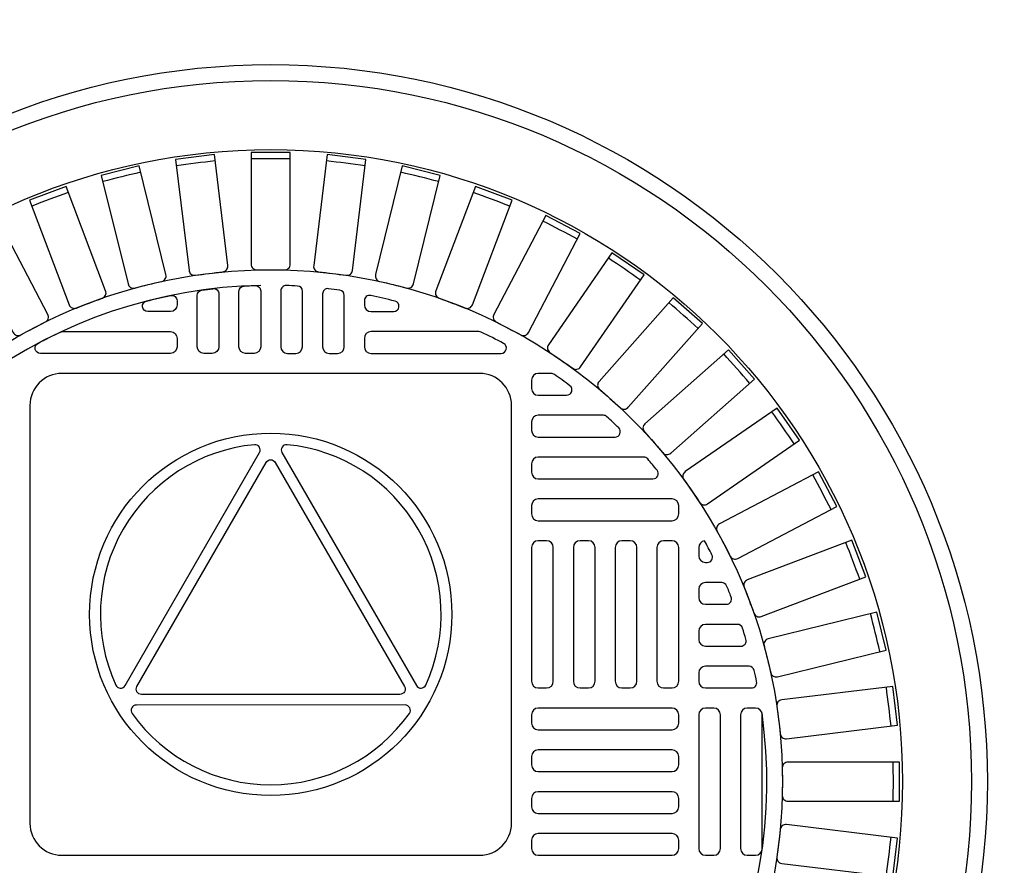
# Model space of a CAD drawing. Extents: x -285 to 5863, y 308 to 3178.
# Tile 484 of 622: x 1997 to 2008, y 1464 to 1474. Entities that reach past the tile are written whole.
import ezdxf

# ---------------------------------------------------------------- set-up
doc = ezdxf.new("R2010")
doc.units = 0
doc.header["$MEASUREMENT"] = 0
doc.header["$PDSIZE"] = 1
doc.layers.get('DEFPOINTS').update_dxf_attribs({"linetype": 'CONTINUOUS'})
for name, color, linetype in [('DIM', 3, 'CONTINUOUS'), ('MONITOR-WELL-COVER', 2, 'CONTINUOUS'), ('MONITOR-WELL-COVER-HATCH', 252, 'CONTINUOUS'), ('TANK-SLOPE', 3, 'CONTINUOUS')]:
    doc.layers.add(name, color=color, linetype=linetype)
doc.styles.add('SIMPLEX', font='simplex')
doc.dimstyles.new('DIM64', dxfattribs={"dimscale": 64, "dimtxt": 0.09375, "dimasz": 0.09375, "dimexe": 0.0625, "dimexo": 0.0625, "dimgap": 0.046875, "dimtad": 1, "dimdec": 4, "dimzin": 3, "dimdsep": 46, "dimlunit": 4, "dimtxsty": 'SIMPLEX', "dimcen": 0, "dimclrd": 256, "dimclre": 256, "dimclrt": 256, "dimadec": 0, "dimazin": 0, "dimtfac": 1, "dimtdec": 4, "dimtmove": 0, "dimatfit": 3, "dimfxl": 1, "dimfrac": 2, "dimtolj": 1, "dimtzin": 0, "dimarcsym": 0})

# ---------------------------------------------------------------- blocks, each defined once
blk = doc.blocks.new('*D28')
at = {"layer": 'DEFPOINTS', "color": 0, "transparency": 16777216}
for p in [(2031.773, 1527.018), (2031.773, 1497.018), (1970.378, 1402.364)]:
    blk.add_point(p, dxfattribs=at)
at = {"layer": 'DIM', "lineweight": -2, "transparency": 16777216}
for p, q in [((1970.378, 1406.364), (1970.378, 1531.018)), ((2031.773, 1501.018), (2031.773, 1531.018)), ((1976.378, 1527.018), (2025.773, 1527.018))]:
    blk.add_line(p, q, dxfattribs=at)
at = {"layer": 'DIM', "transparency": 16777216}
for points in [[(1976.378, 1528.018), (1976.378, 1526.018), (1970.378, 1527.018)], [(2025.773, 1528.018), (2025.773, 1526.018), (2031.773, 1527.018)]]:
    blk.add_solid(points, dxfattribs=at)
at = {"layer": 'DIM', "transparency": 16777216, "insert": (2001.075, 1534.59), "char_height": 6, "attachment_point": 5, "style": 'SIMPLEX'}
blk.add_mtext('\\A1;5\'-1 3/8"', dxfattribs=at)
blk = doc.blocks.new('*D32')
at = {"layer": 'DEFPOINTS', "color": 0, "transparency": 16777216}
for p in [(2031.779, 1497.018), (2061.779, 1497.018), (1982.378, 1461.018)]:
    blk.add_point(p, dxfattribs=at)
at = {"layer": 'DIM', "lineweight": -2, "transparency": 16777216}
for p, q in [((2035.779, 1497.018), (2065.779, 1497.018)), ((2061.779, 1467.018), (2061.779, 1491.018)), ((1986.378, 1461.018), (2065.779, 1461.018))]:
    blk.add_line(p, q, dxfattribs=at)
at = {"layer": 'DIM', "transparency": 16777216}
for points in [[(2060.779, 1491.018), (2062.779, 1491.018), (2061.779, 1497.018)], [(2060.779, 1467.018), (2062.779, 1467.018), (2061.779, 1461.018)]]:
    blk.add_solid(points, dxfattribs=at)
at = {"layer": 'DIM', "transparency": 16777216, "insert": (2055.207, 1479.018), "char_height": 6, "attachment_point": 5, "rotation": 90, "style": 'SIMPLEX'}
blk.add_mtext('\\A1;3\'-0"', dxfattribs=at)

msp = doc.modelspace()

# ---------------------------------------------------------------- linework, layer by layer
at = {"layer": 'MONITOR-WELL-COVER', "color": 2}
for points in [[(1997.31289, 1469.82154, 0.41421356), (1996.93789, 1469.44654), (1996.93789, 1464.52725, 0.41421356), (1997.31289, 1464.15225), (2002.23218, 1464.15225, 0.41421356), (2002.60718, 1464.52725), (2002.60718, 1469.44654, 0.41421356), (2002.23218, 1469.82154)], [(1998.05837, 1466.14926), (1999.64026, 1468.89019, 0.60977257), (1999.58013, 1468.98364, 0.51509157), (1997.94737, 1466.15456, 0.60977257)], [(2001.598, 1466.15522, 0.5150917), (1999.96422, 1468.98371, 0.6097725), (1999.90413, 1468.89023), (2001.48701, 1466.14987, 0.6097725)], [(2001.34784, 1466.13941, -0.57736514), (2001.29373, 1466.04565), (1998.25057, 1466.0451, -0.57736506), (1998.19643, 1466.13884), (1999.71754, 1468.7743, -0.5773206), (1999.82579, 1468.77432)], [(1998.14008, 1465.8211, 0.51479584), (2001.40542, 1465.82169, 0.60993291), (2001.35453, 1465.92049), (1998.19093, 1465.91992, 0.60993291)]]:
    msp.add_lwpolyline(points, format="xyb", close=True, dxfattribs=at)
at = {"layer": 'MONITOR-WELL-COVER', "color": 4}
msp.add_circle((1999.77254, 1465.01839), 8.4375, dxfattribs=at)
at = {"layer": 'MONITOR-WELL-COVER', "color": 1}
msp.add_circle((1999.77254, 1465.01839), 8.25, dxfattribs=at)
at = {"layer": 'MONITOR-WELL-COVER', "color": 2}
for centre, radius in [((1999.77254, 1465.01839), 7.4375), ((1999.77254, 1466.9869), 2.13227)]:
    msp.add_circle(centre, radius, dxfattribs=at)
at = {"layer": 'MONITOR-WELL-COVER-HATCH', "linetype": 'Continuous'}
for p, q in [((2004.81191, 1467.67587), (2004.81191, 1467.67587)), ((2004.89065, 1467.36091), (2004.89065, 1467.36091)), ((2004.81191, 1467.18375), (2004.81191, 1467.18375))]:
    msp.add_line(p, q, dxfattribs=at)
for points in [[(1999.60878, 1471.04121, -0.00491171), (1999.9363, 1471.04121, 0.41709369), (2000.0027, 1471.10697), (2000.0027, 1472.42301), (1999.54237, 1472.42301), (1999.54237, 1471.10697, 0.41709369), (1999.60878, 1471.04121)], [(1998.884, 1470.97756, -0.00491171), (1999.20913, 1471.01704, 0.41709369), (1999.26713, 1471.09032), (1999.1085, 1472.39677), (1998.65152, 1472.34128), (1998.81015, 1471.03483, 0.41709369), (1998.884, 1470.97756)], [(2000.33594, 1471.01704, -0.00491171), (2000.66107, 1470.97756, 0.41709369), (2000.73492, 1471.03483), (2000.89355, 1472.34128), (2000.43658, 1472.39677), (2000.27795, 1471.09032, 0.41709369), (2000.33594, 1471.01704)], [(1998.17218, 1470.82701, -0.00491171), (1998.49018, 1470.90539, 0.41709369), (1998.53892, 1470.98513), (1998.22397, 1472.26293), (1997.77702, 1472.15276), (1998.09197, 1470.87496, 0.41709369), (1998.17218, 1470.82701)], [(2001.05489, 1470.90539, -0.00491171), (2001.37289, 1470.82701, 0.41709369), (2001.45311, 1470.87496), (2001.76806, 1472.15276), (2001.3211, 1472.26293), (2001.00615, 1470.98513, 0.41709369), (2001.05489, 1470.90539)], [(1997.4837, 1470.59175, -0.00491171), (1997.78993, 1470.70789, 0.41709369), (1997.82871, 1470.79293), (1997.36203, 1472.02345), (1996.93161, 1471.86021), (1997.39829, 1470.62969, 0.41709369), (1997.4837, 1470.59175)], [(2001.75514, 1470.70789, -0.00491171), (2002.06137, 1470.59175, 0.41709369), (2002.14679, 1470.62969), (2002.61346, 1471.86021), (2002.18304, 1472.02345), (2001.71637, 1470.79293, 0.41709369), (2001.75514, 1470.70789)], [(1996.82859, 1470.27523, -0.00491171), (1997.1186, 1470.42743, 0.41709369), (1997.14684, 1470.51652), (1996.53524, 1471.68182), (1996.12764, 1471.46789), (1996.73923, 1470.30259, 0.41709369), (1996.82859, 1470.27523)], [(2002.42648, 1470.42743, -0.00491171), (2002.71648, 1470.27523, 0.41709369), (2002.80584, 1470.30259), (2003.41744, 1471.46789), (2003.00983, 1471.68182), (2002.39824, 1470.51652, 0.41709369), (2002.42648, 1470.42743)], [(2003.05912, 1470.0681, -0.00491171), (2003.32866, 1469.88205, 0.41709369), (2003.42067, 1469.89844), (2004.16826, 1470.98152), (2003.78942, 1471.24302), (2003.04182, 1470.15994, 0.41709369), (2003.05912, 1470.0681)], [(2003.64383, 1469.63513, -0.00491171), (2003.88898, 1469.41794, 0.41709369), (2003.98229, 1469.42313), (2004.85499, 1470.4082), (2004.51043, 1470.71346), (2003.63773, 1469.72838, 0.41709369), (2003.64383, 1469.63513)], [(2004.17209, 1469.13483, -0.00491171), (2004.38927, 1468.88968, 0.41709369), (2004.48253, 1468.88358), (2005.4676, 1469.75628), (2005.16235, 1470.10084), (2004.17727, 1469.22815, 0.41709369), (2004.17209, 1469.13483)], [(2004.63619, 1468.57451, -0.00491171), (2004.82224, 1468.30497, 0.41709369), (2004.91409, 1468.28767), (2005.99717, 1469.03527), (2005.73567, 1469.41412), (2004.65259, 1468.66652, 0.41709369), (2004.63619, 1468.57451)], [(2005.02938, 1467.96234, -0.00491171), (2005.18158, 1467.67233, 0.41709369), (2005.27067, 1467.64409), (2006.43597, 1468.25569), (2006.22204, 1468.66329), (2005.05674, 1468.0517, 0.41709369), (2005.02938, 1467.96234)], [(2005.3459, 1467.30723, -0.00491171), (2005.46204, 1467.001, 0.41709369), (2005.54707, 1466.96222), (2006.77759, 1467.4289), (2006.61436, 1467.85931), (2005.38384, 1467.39264, 0.41709369), (2005.3459, 1467.30723)], [(2005.58115, 1466.61875, -0.00491171), (2005.65953, 1466.30075, 0.41709369), (2005.73927, 1466.25201), (2007.01707, 1466.56696), (2006.90691, 1467.01391), (2005.62911, 1466.69896, 0.41709369), (2005.58115, 1466.61875)], [(2005.7317, 1465.90693, -0.00491171), (2005.77118, 1465.5818, 0.41709369), (2005.84446, 1465.5238), (2007.15091, 1465.68243), (2007.09543, 1466.13941), (2005.78898, 1465.98078, 0.41709369), (2005.7317, 1465.90693)], [(2005.79536, 1465.18215, -0.00491171), (2005.79536, 1464.85463, 0.41709369), (2005.86111, 1464.78823), (2007.17716, 1464.78823), (2007.17716, 1465.24856), (2005.86111, 1465.24856, 0.41709369), (2005.79536, 1465.18215)], [(2005.77118, 1464.45499, -0.00491171), (2005.7317, 1464.12986, 0.41709369), (2005.78898, 1464.05601), (2007.09543, 1463.89738), (2007.15091, 1464.35435), (2005.84446, 1464.51298, 0.41709369), (2005.77118, 1464.45499)]]:
    msp.add_lwpolyline(points, format="xyb", dxfattribs=at)
for points in [[(1999.1623, 1470.75732), (1999.1623, 1470.1365, -0.41421356), (1999.08356, 1470.05776), (1998.98514, 1470.05776, -0.41421356), (1998.9064, 1470.1365), (1998.9064, 1470.74045, -0.37391113), (1998.9602, 1470.80235, -0.00571073), (1999.09252, 1470.81939, -0.4488195)], [(1999.65443, 1470.79379), (1999.65443, 1470.1365, -0.41421356), (1999.57569, 1470.05776), (1999.47726, 1470.05776, -0.41421356), (1999.39852, 1470.1365), (1999.39852, 1470.78821, -0.39850223), (1999.45765, 1470.85062, -0.00566907), (1999.58997, 1470.85626, -0.42339996)], [(1999.89065, 1470.79379), (1999.89065, 1470.1365, 0.41421356), (1999.96939, 1470.05776), (2000.06781, 1470.05776, 0.41421356), (2000.14655, 1470.1365), (2000.14655, 1470.78821, 0.39850223), (2000.08742, 1470.85062, 0.00566907), (1999.9551, 1470.85626, 0.42339996)], [(2000.38277, 1470.75732), (2000.38277, 1470.1365, 0.41421356), (2000.46151, 1470.05776), (2000.55994, 1470.05776, 0.41421356), (2000.63868, 1470.1365), (2000.63868, 1470.74045, 0.37391113), (2000.58487, 1470.80235, 0.00571073), (2000.45255, 1470.81939, 0.4488195)], [(1998.67018, 1470.67798), (1998.67018, 1470.62863, -0.41421356), (1998.59144, 1470.54989), (1998.32511, 1470.54989, -0.88078983), (1998.30946, 1470.6729, -0.01255242), (1998.59508, 1470.7392, -0.47499675)], [(2000.8749, 1470.67798), (2000.8749, 1470.62863, 0.41421356), (2000.95364, 1470.54989), (2001.21996, 1470.54989, 0.88078983), (2001.23562, 1470.6729, 0.01255242), (2000.95, 1470.7392, 0.47499675)], [(1997.05983, 1470.05776, -0.78128622), (1997.03049, 1470.17545, -0.01267427), (1997.29534, 1470.30777, -0.10993883), (1997.32185, 1470.31367), (1998.59144, 1470.31367, -0.41421356), (1998.67018, 1470.23493), (1998.67018, 1470.1365, -0.41421356), (1998.59144, 1470.05776)], [(2002.48524, 1470.05776, 0.78128622), (2002.51458, 1470.17545, 0.01267427), (2002.24974, 1470.30777, 0.10993883), (2002.22323, 1470.31367), (2000.95364, 1470.31367, 0.41421356), (2000.8749, 1470.23493), (2000.8749, 1470.1365, 0.41421356), (2000.95364, 1470.05776)], [(2003.11192, 1469.81032, 0.15334179), (2003.07618, 1469.82154), (2002.92214, 1469.82154, 0.41421356), (2002.8434, 1469.7428), (2002.8434, 1469.64438, 0.41421356), (2002.92214, 1469.56564), (2003.25651, 1469.56564, 0.71935754), (2003.2942, 1469.678, 0.00964206)], [(2003.73126, 1469.31287, 0.18836628), (2003.6889, 1469.32942), (2002.92214, 1469.32942, 0.41421356), (2002.8434, 1469.25068), (2002.8434, 1469.15225, 0.41421356), (2002.92214, 1469.07351), (2003.82631, 1469.07351, 0.67100778), (2003.87016, 1469.18055, 0.0082117)], [(2004.27183, 1468.58138, 0.63010886), (2004.3205, 1468.6831, 0.00736221), (2004.21062, 1468.81542, 0.21918356), (2004.16313, 1468.83729), (2002.92214, 1468.83729, 0.41421356), (2002.8434, 1468.75855), (2002.8434, 1468.66012, 0.41421356), (2002.92214, 1468.58138)], [(2005.0819, 1467.36091), (2004.89065, 1467.36091, 0.41421356), (2004.81191, 1467.28217), (2004.81191, 1467.18375, 0.41421356), (2004.89065, 1467.10501), (2005.13622, 1467.10501, 0.53078582), (2005.19424, 1467.19075, 0.00613229), (2005.13933, 1467.32307, 0.29982265)], [(2005.36795, 1466.6933, 0.00593375), (2005.32663, 1466.82562, 0.32480274), (2005.2672, 1466.86879), (2004.89065, 1466.86879), (2004.89065, 1466.86879, 0.41421356), (2004.81191, 1466.79005), (2004.81191, 1466.69162), (2004.81191, 1466.69162, 0.41421356), (2004.89065, 1466.61288), (2005.30808, 1466.61288, 0.5022062)], [(2005.49334, 1466.19585, 0.00579688), (2005.4645, 1466.32818, 0.34941735), (2005.4036, 1466.37666), (2004.89065, 1466.37666), (2004.89065, 1466.37666, 0.41421356), (2004.81191, 1466.29792), (2004.81191, 1466.19949), (2004.81191, 1466.19949, 0.41421356), (2004.89065, 1466.12075), (2005.43213, 1466.12075, 0.47499675)]]:
    msp.add_lwpolyline(points, format="xyb", close=True, dxfattribs=at)
at = {"layer": 'MONITOR-WELL-COVER-HATCH', "linetype": 'Continuous', "flags": 128}
for points in [[(2002.8434, 1468.168, 0.41421356), (2002.92214, 1468.08926), (2004.49695, 1468.08926, 0.41421356), (2004.57569, 1468.168), (2004.57569, 1468.26642, 0.41421356), (2004.49695, 1468.34516), (2002.92214, 1468.34516, 0.41421356), (2002.8434, 1468.26642)], [(2002.92214, 1467.85304, 0.41421356), (2002.8434, 1467.7743), (2002.8434, 1466.19949, 0.41421356), (2002.92214, 1466.12075), (2003.02057, 1466.12075, 0.41421356), (2003.09931, 1466.19949), (2003.09931, 1467.7743, 0.41421356), (2003.02057, 1467.85304)], [(2003.41427, 1467.85304, 0.41421356), (2003.33553, 1467.7743), (2003.33553, 1466.19949, 0.41421356), (2003.41427, 1466.12075), (2003.5127, 1466.12075, 0.41421356), (2003.59144, 1466.19949), (2003.59144, 1467.7743, 0.41421356), (2003.5127, 1467.85304)], [(2003.9064, 1467.85304, 0.41421356), (2003.82766, 1467.7743), (2003.82766, 1466.19949, 0.41421356), (2003.9064, 1466.12075), (2004.00482, 1466.12075, 0.41421356), (2004.08356, 1466.19949), (2004.08356, 1467.7743, 0.41421356), (2004.00482, 1467.85304)], [(2004.39852, 1467.85304, 0.41421356), (2004.31978, 1467.7743), (2004.31978, 1466.19949, 0.41421356), (2004.39852, 1466.12075), (2004.49695, 1466.12075, 0.41421356), (2004.57569, 1466.19949), (2004.57569, 1467.7743, 0.41421356), (2004.49695, 1467.85304)], [(2002.8434, 1465.70737, 0.41421356), (2002.92214, 1465.62863), (2004.49695, 1465.62863, 0.41421356), (2004.57569, 1465.70737), (2004.57569, 1465.80579, 0.41421356), (2004.49695, 1465.88453), (2002.92214, 1465.88453, 0.41421356), (2002.8434, 1465.80579)], [(2004.98907, 1464.15225, 0.41421356), (2005.06781, 1464.23099), (2005.06781, 1465.80579, 0.41421356), (2004.98907, 1465.88453), (2004.89065, 1465.88453, 0.41421356), (2004.81191, 1465.80579), (2004.81191, 1464.23099, 0.41421356), (2004.89065, 1464.15225)], [(2005.4812, 1464.15225, 0.41421356), (2005.55994, 1464.23099), (2005.55994, 1465.80579, 0.41421356), (2005.4812, 1465.88453), (2005.38277, 1465.88453, 0.41421356), (2005.30403, 1465.80579), (2005.30403, 1464.23099, 0.41421356), (2005.38277, 1464.15225)], [(2002.8434, 1465.21524, 0.41421356), (2002.92214, 1465.1365), (2004.49695, 1465.1365, 0.41421356), (2004.57569, 1465.21524), (2004.57569, 1465.31367, 0.41421356), (2004.49695, 1465.39241), (2002.92214, 1465.39241, 0.41421356), (2002.8434, 1465.31367)], [(2002.8434, 1464.72312, 0.41421356), (2002.92214, 1464.64438), (2004.49695, 1464.64438, 0.41421356), (2004.57569, 1464.72312), (2004.57569, 1464.82154, 0.41421356), (2004.49695, 1464.90028), (2002.92214, 1464.90028, 0.41421356), (2002.8434, 1464.82154)], [(2002.8434, 1464.23099, 0.41421356), (2002.92214, 1464.15225), (2004.49695, 1464.15225, 0.41421356), (2004.57569, 1464.23099), (2004.57569, 1464.32942, 0.41421356), (2004.49695, 1464.40816), (2002.92214, 1464.40816, 0.41421356), (2002.8434, 1464.32942)]]:
    msp.add_lwpolyline(points, format="xyb", close=True, dxfattribs=at)
at = {"layer": 'MONITOR-WELL-COVER-HATCH'}
msp.add_lwpolyline([(2004.8797, 1467.85227, 0.37393353), (2004.81191, 1467.7743), (2004.81191, 1467.67587, 0.41421356), (2004.89065, 1467.59713), (2004.91177, 1467.59713, 0.56117558), (2004.96736, 1467.6882, 0.00800005), (2004.87928, 1467.85304)], format="xyb", dxfattribs=at)
msp.add_circle((1999.77254, 1465.01839), 6.02362, dxfattribs=at)
at = {"layer": 'MONITOR-WELL-COVER-HATCH', "linetype": 'Continuous'}
for centre, start, end in [((2001.05589, 1454.44903), 96.189503, 97.656651), ((1999.77254, 1454.37141), 89.266426, 90.733574), ((1998.48919, 1454.44903), 82.343349, 83.810497), ((2002.32053, 1454.68079), 103.11258, 104.579728), ((1997.22455, 1454.68079), 75.420272, 76.88742), ((2003.54801, 1455.06329), 110.035657, 111.502804), ((1995.99706, 1455.06329), 68.497196, 69.964343), ((1994.82464, 1455.59095), 61.574119, 63.041266), ((1993.72436, 1456.25609), 54.651042, 56.118189), ((1992.71228, 1457.04901), 47.727965, 49.195112), ((1991.80315, 1457.95813), 40.804888, 42.272035), ((1991.01024, 1458.97021), 33.881811, 35.348958), ((1990.3451, 1460.07049), 26.958734, 28.425881), ((1989.81743, 1461.24292), 20.035657, 21.502804), ((1989.43493, 1462.4704), 13.11258, 14.579728), ((1989.20318, 1463.73504), 6.189503, 7.656651), ((1989.12555, 1465.01839), 359.266426, 0.733574), ((1989.20318, 1466.30174), 352.343349, 353.810497)]:
    msp.add_arc(centre, 17.97762, start, end, dxfattribs=at)
at = {"layer": 'MONITOR-WELL-COVER-HATCH'}
msp.add_arc((1999.77254, 1465.01839), 5.84072, 91.158706, 7.958855, dxfattribs=at)
at = {"layer": 'TANK-SLOPE'}
msp.add_circle((1999.77254, 1465.01839), 16.4375, dxfattribs=at)

# ---------------------------------------------------------------- dimensions: what is measured, and where the dimension line sits
at = {"layer": 'DIM'}
dim = msp.add_linear_dim(base=(2031.772538, 1527.018392), p1=(1970.378186, 1402.364063), p2=(2031.772538, 1497.018392), dimstyle='DIM64', dxfattribs=at)
dim.commit()
dim.dimension.update_dxf_attribs({"geometry": '*D28', "text_midpoint": (2001.075362, 1534.58982)})
dim = msp.add_linear_dim(base=(2061.77871, 1497.01839), p1=(1982.37819, 1461.01839), p2=(2031.77871, 1497.01839), angle=90, dimstyle='DIM64', override={"dimtmove": 1}, dxfattribs=at)
dim.commit()
dim.dimension.update_dxf_attribs({"geometry": '*D32', "text_midpoint": (2055.20728, 1479.01839)})

doc.saveas('drawing.dxf')
